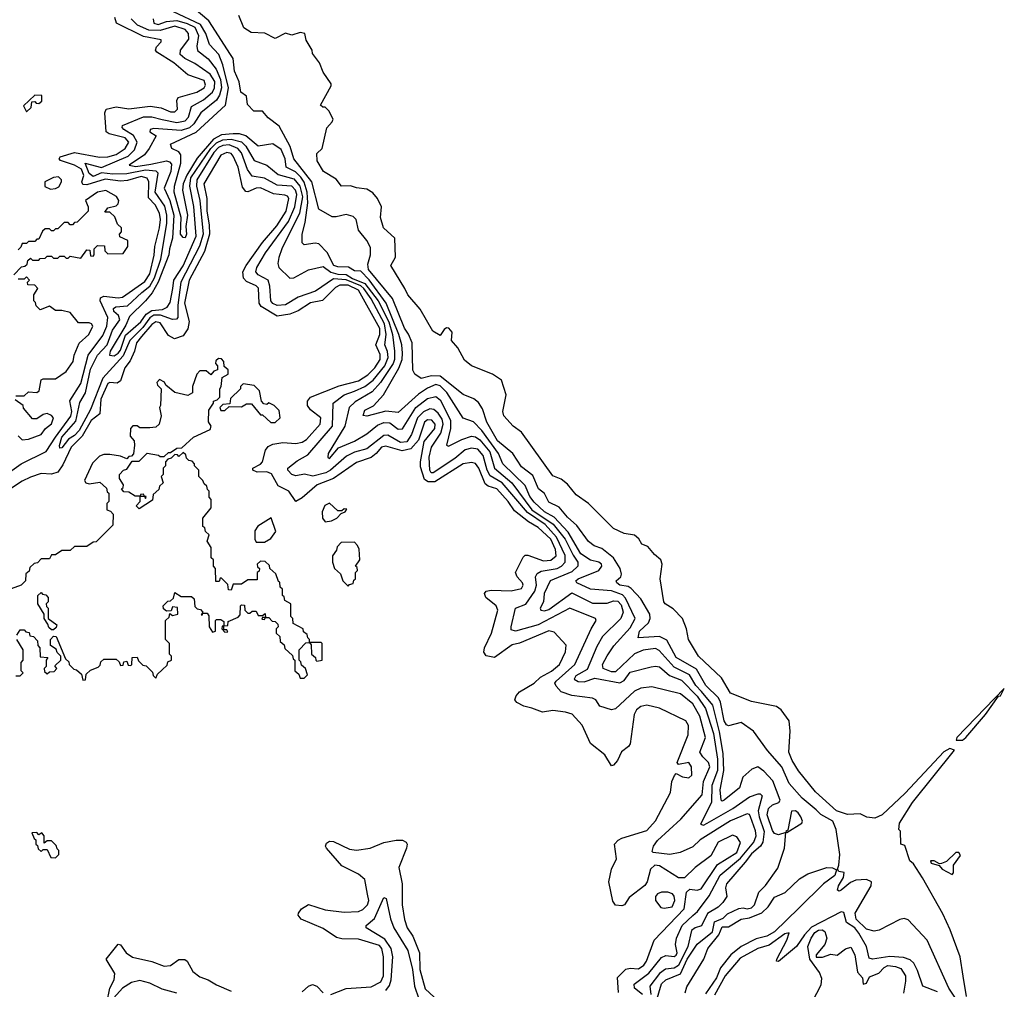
# Model space of a CAD drawing. Extents: x 2472589 to 2662339, y 701009 to 849030.
# Tile 277 of 406: x 2518503 to 2523215, y 822060 to 826701. Entities that reach past the tile are written whole.
import ezdxf

# ---------------------------------------------------------------- set-up
doc = ezdxf.new("R2010")
doc.units = 0

msp = doc.modelspace()

# ---------------------------------------------------------------- linework, layer by layer
at = {"layer": '0CON05XD'}
for points in [[(2521984.8, 822444.8), (2522005, 822450.4), (2522019.5, 822465), (2522040, 822525), (2522072.4, 822557.6), (2522130.7, 822639.3), (2522162.5, 822735), (2522170, 822810), (2522135, 822800), (2522115, 822805.8), (2522105, 822820), (2522079.5, 822895), (2522086.9, 822925), (2522105, 822942.5), (2522136.7, 822955), (2522142, 822965), (2522107.8, 823057.8), (2522064.7, 823104.7), (2522035, 823124.4), (2522006.4, 823113.6), (2521964.2, 823075), (2521948.1, 823025), (2521875, 822965.6), (2521865, 822960), (2521859.2, 822965), (2521855.2, 823015), (2521873, 823107), (2521868.9, 823188.9), (2521852.8, 823292.8), (2521820.5, 823420.5), (2521766, 823486), (2521738.4, 823515), (2521707.8, 823565), (2521635, 823602.1), (2521562.5, 823682.5), (2521545, 823690.6), (2521486.5, 823683.5), (2521445, 823666), (2521355, 823579.7), (2521335, 823580), (2521295.6, 823595), (2521292.3, 823615), (2521315, 823656.9), (2521345.8, 823704.2), (2521425, 823789.5), (2521448.9, 823835), (2521402.7, 823932.7), (2521388.4, 823948.4), (2521335, 823968.1), (2521235, 823974.7), (2521168.6, 824005), (2521164.3, 824015), (2521175, 824025.3), (2521275, 824064.5), (2521288.1, 824085), (2521286.9, 824095), (2521274.6, 824104.6), (2521235, 824114.1), (2521189.1, 824145), (2521127.5, 824247.5), (2521060.1, 824320.1), (2521015, 824345.6), (2520965, 824391.3), (2520945, 824418.8), (2520922.1, 824472.1), (2520815, 824575.4), (2520794, 824625), (2520715.4, 824735.4), (2520675, 824776.4), (2520625, 824794.2), (2520547, 824917), (2520515, 824948.6), (2520495, 824954.3), (2520455, 824938), (2520411.1, 824908.9), (2520315, 824821.2), (2520255, 824828), (2520165, 824803.8), (2520146, 824806), (2520155, 824832.2), (2520196.3, 824853.7), (2520243.8, 824905), (2520317.5, 825032.5), (2520332.7, 825075), (2520335.2, 825104.8), (2520331.2, 825145), (2520316.8, 825195), (2520257.4, 825345), (2520175, 825456.6), (2520135, 825496.9), (2520105, 825499.2), (2520075.9, 825515.9), (2520025, 825518), (2520005.6, 825525), (2519975, 825587.5), (2519935, 825628), (2519917.7, 825632.3), (2519865, 825623.8), (2519855, 825632.5), (2519854.5, 825675), (2519869.1, 825730.9), (2519881.7, 825825), (2519878.9, 825875), (2519864, 825924), (2519847.7, 825947.7), (2519823.6, 825973.6), (2519778.5, 825995), (2519773.4, 826035), (2519755, 826080.5), (2519715, 826107.8), (2519645, 826095.6), (2519585.4, 826145.4), (2519555, 826154.5), (2519524.8, 826155.2), (2519469.3, 826150.7), (2519431, 826129), (2519352.2, 826037.8), (2519302.6, 825957.4), (2519285.5, 825915), (2519282.1, 825885), (2519306.2, 825765), (2519298.7, 825711.3), (2519301.8, 825675), (2519295, 825657.5), (2519285, 825658.1), (2519272.3, 825675), (2519276.2, 825755), (2519241.6, 825875), (2519243.7, 825905), (2519274, 826015), (2519274.7, 826054.7), (2519265, 826068.9), (2519231.4, 826085), (2519224.4, 826105), (2519347.6, 826162.4), (2519487.5, 826292.5), (2519503, 826375), (2519475.5, 826485.5), (2519455.2, 826535), (2519411.7, 826581.7), (2519394.1, 826635), (2519368.5, 826678.5), (2519239.3, 826739.3)], [(2523036, 821936), (2522948.9, 822065), (2522845.6, 822295), (2522755, 822392), (2522735, 822398.8), (2522715, 822394), (2522616.3, 822343.7), (2522591.7, 822338.3), (2522555, 822348.4), (2522505.9, 822395), (2522501.7, 822425), (2522578.3, 822555), (2522579.1, 822575), (2522555, 822585.7), (2522505, 822582.9), (2522478.6, 822571.4), (2522435, 822534.5), (2522425, 822530), (2522416.2, 822535), (2522420.9, 822555), (2522445.5, 822595), (2522448.8, 822618.8), (2522423.2, 822623.2), (2522416, 822635), (2522423.8, 822655), (2522428.5, 822705), (2522410.9, 822825), (2522395, 822865.5), (2522337, 822897), (2522315, 822918.5), (2522248.2, 822975), (2522185, 823044.4), (2522149.6, 823125), (2522082.4, 823202.4), (2522015, 823296), (2521955, 823336.7), (2521895, 823320.9), (2521885, 823325.5), (2521874, 823345), (2521857.2, 823435), (2521847.4, 823455), (2521787.3, 823515), (2521742.6, 823592.6), (2521645, 823647.5), (2521600.5, 823730.5), (2521565, 823748.9), (2521462.7, 823742.7), (2521469.4, 823775), (2521512, 823815), (2521520.4, 823835), (2521519.2, 823855), (2521475, 823929.4), (2521428.8, 823978.8), (2521415, 823987.7), (2521375, 823994.8), (2521360, 824005), (2521356.9, 824015), (2521380, 824035), (2521383.4, 824046.6), (2521377.1, 824075), (2521345.5, 824125), (2521289.3, 824169.3), (2521252.4, 824182.4), (2521225, 824203.1), (2521170, 824280), (2521125, 824319.4), (2521085, 824368.5), (2521035, 824391.1), (2521015, 824432.5), (2520985.6, 824455), (2520959.4, 824519.4), (2520905, 824561.2), (2520862.9, 824625), (2520790, 824685), (2520738.8, 824775), (2520718.5, 824838.5), (2520699.1, 824869.1), (2520676.1, 824886.1), (2520625, 824906.5), (2520515, 824994.8), (2520474, 824996), (2520425, 824983.3), (2520394.3, 825004.3), (2520384.3, 825024.3), (2520380.8, 825155), (2520363.8, 825196.2), (2520345, 825224.3), (2520286.6, 825366.6), (2520171.6, 825505), (2520168.3, 825531.7), (2520181.8, 825575), (2520181.4, 825611.4), (2520165, 825644.2), (2520124.4, 825694.4), (2520112.5, 825745), (2520098.8, 825758.8), (2520065, 825769.5), (2520017, 825757), (2519998.3, 825758.3), (2519933.8, 825793.8), (2519901.1, 825925), (2519814.7, 826035), (2519796.7, 826095), (2519745, 826191.9), (2519692.2, 826232.2), (2519665, 826263.3), (2519623, 826263), (2519592.5, 826295), (2519588.8, 826335), (2519561.9, 826355), (2519554, 826404), (2519530.8, 826455), (2519525.3, 826515.3), (2519512.2, 826535), (2519408.8, 826695), (2519338.1, 826755)], [(2518673.6, 824703.6), (2518747.2, 824802.8), (2518752.6, 824825), (2518742.9, 824877.1), (2518795, 824959.5), (2518831, 825095), (2518901, 825189), (2518920.4, 825235), (2518925.2, 825275), (2518888.8, 825355), (2518889.4, 825370.6), (2518905, 825377.5), (2518975, 825369.8), (2518995, 825373.5), (2519102, 825448), (2519125.8, 825485), (2519145.9, 825574.1), (2519149.2, 825615), (2519172.6, 825705), (2519176.7, 825745), (2519172.8, 825775), (2519151.9, 825815), (2519119.2, 825849.2), (2519120.4, 825925), (2519112.9, 825942.9), (2519085, 825951.3), (2519019.1, 825930.9), (2518985, 825927.6), (2518912.1, 825937.9), (2518825, 825911.2), (2518805, 825913), (2518799.6, 825925), (2518809.8, 825955), (2518798.6, 825985), (2518765.5, 826005.5), (2518697.6, 826027.6), (2518691.2, 826035), (2518697.3, 826045), (2518765, 826065.2), (2518885, 826042.6), (2518924.8, 826044.8), (2518965, 826055.6), (2519008.2, 826085), (2519025.7, 826115), (2519008.2, 826135), (2518930.8, 826155), (2518917.1, 826165), (2518910.4, 826255), (2518917, 826273), (2518965, 826284.6), (2519025, 826275.3), (2519128.1, 826288.1), (2519179.6, 826279.6), (2519225, 826260), (2519245, 826259.6), (2519257.4, 826272.6), (2519254.4, 826315), (2519261.9, 826328.1), (2519351.4, 826355), (2519385, 826374.7), (2519392.6, 826387.4), (2519385, 826409.6), (2519307.7, 826437.7), (2519240.9, 826495), (2519160, 826545), (2519153.3, 826555), (2519158.3, 826571.7), (2519180, 826595), (2519180, 826605), (2519095, 826620.3), (2518965.7, 826685), (2518958.8, 826711.2)], [(2519087.2, 825395), (2519125, 825425.7), (2519148.5, 825465), (2519177.8, 825555), (2519207.8, 825725), (2519207.5, 825765), (2519198.2, 825808.2), (2519151.2, 825875), (2519165.9, 825965.9), (2519156, 825976), (2519105, 825980.3), (2519015, 825963), (2518948.3, 825961.7), (2518895, 825968.2), (2518855, 825950.8), (2518835, 825965.8), (2518815.7, 826014.3), (2518895, 825994), (2519021.8, 826048.2), (2519051.9, 826078.1), (2519064.5, 826115), (2519047.3, 826147.3), (2519000.9, 826175), (2518993.5, 826185), (2518994.6, 826195.4), (2519095, 826236.2), (2519135.6, 826235.6), (2519184.1, 826224.1), (2519255, 826209.2), (2519295, 826217.7), (2519311.2, 826235), (2519324.6, 826285), (2519383, 826317), (2519424.9, 826355.1), (2519435.2, 826375), (2519436.1, 826406.1), (2519415, 826441), (2519341.1, 826491.1), (2519292.7, 826515), (2519270.9, 826535), (2519272.7, 826555), (2519311.9, 826608.1), (2519310.2, 826635), (2519295.4, 826655), (2519245, 826670.3), (2519175, 826650), (2519121.4, 826651.4), (2519067.2, 826675), (2519036.2, 826705)], [(2519141.9, 826705), (2519144.6, 826685), (2519165, 826678.3), (2519205, 826692.3), (2519255, 826697), (2519305, 826683.2), (2519340.8, 826665), (2519358.3, 826625), (2519350.9, 826575), (2519354.3, 826554.3), (2519404.4, 826514.4), (2519443.8, 826463.8), (2519463.2, 826415), (2519468.8, 826375), (2519459.9, 826340.1), (2519445, 826315.4), (2519369.3, 826255), (2519336.5, 826203.5), (2519315.7, 826184.3), (2519275, 826170.4), (2519145, 826180), (2519126.7, 826175), (2519125, 826163.8), (2519155.7, 826145), (2519122.1, 826085), (2519099.6, 826055), (2519027.5, 826005), (2519058.1, 825998.1), (2519130.4, 826009.6), (2519205, 826025.2), (2519220.5, 826020.5), (2519229, 826009), (2519226.7, 825975), (2519194.3, 825895), (2519222, 825835), (2519240.5, 825765), (2519234.8, 825655), (2519219.2, 825605), (2519216.7, 825575), (2519165.8, 825444.2), (2519136.5, 825393.5), (2519105.3, 825355), (2519029.2, 825280.8), (2519011.3, 825238.7), (2518936.7, 825115), (2518932, 825095), (2518955, 825092.2), (2518975, 825105.8), (2518985, 825119.1), (2519008.6, 825191.4), (2519082.9, 825255), (2519108.9, 825291.1), (2519135, 825308.5), (2519186.5, 825313.5), (2519209.2, 825325), (2519222.6, 825347.4), (2519236.1, 825415), (2519240.4, 825455), (2519285, 825522.5), (2519347.6, 825665), (2519337.1, 825807.1), (2519317, 825905), (2519322.6, 825945), (2519416.9, 826085), (2519445, 826111.7), (2519475, 826125.9), (2519515, 826129.7), (2519565, 826116.1), (2519585.4, 826095.4), (2519625, 826026.8), (2519685.8, 826005), (2519739.9, 825959.9), (2519815, 825939.8), (2519844.1, 825904.1), (2519855.9, 825854.1), (2519842, 825775), (2519758, 825605), (2519743.3, 825563.3), (2519738.9, 825535), (2519743.1, 825515), (2519795, 825463.8), (2519815, 825466), (2519885, 825503.3), (2519955, 825519.5), (2519992.2, 825492.2), (2520025, 825482.8), (2520065, 825481.5), (2520095, 825461.9), (2520155, 825437.8), (2520218.9, 825355), (2520269.4, 825255), (2520287, 825195), (2520297.3, 825115), (2520297.1, 825075), (2520290.7, 825055), (2520229.3, 824965), (2520189.5, 824920.5), (2520108.7, 824871.3), (2520079.6, 824845), (2520059.4, 824755), (2519980, 824625), (2519977, 824607), (2519985, 824601.2), (2520028.9, 824651.1), (2520105, 824684), (2520165, 824719.6), (2520215, 824760.7), (2520245, 824772.6), (2520275, 824771.2), (2520315, 824741.2), (2520335, 824743.3), (2520399.2, 824845), (2520455, 824888.2), (2520495, 824897.7), (2520515, 824880.9), (2520564, 824785), (2520565.2, 824745), (2520546.2, 824665), (2520555, 824659.2), (2520618.1, 824691.9), (2520665, 824707.8), (2520685, 824704.2), (2520705, 824690.2), (2520752.7, 824632.7), (2520775.2, 824555.2), (2520857.8, 824485), (2520954.4, 824354.4), (2521056.3, 824286.3), (2521112.8, 824215), (2521151.4, 824138.6), (2521174.2, 824105), (2521174.6, 824085), (2521145, 824058.9), (2521041.2, 824015), (2521012.7, 823955), (2521009.2, 823915), (2520994.2, 823885), (2520996.7, 823875), (2521015, 823871.8), (2521035, 823878.7), (2521145, 823958), (2521245, 823908), (2521315, 823908.8), (2521345, 823919.3), (2521365, 823917.5), (2521381.1, 823901.1), (2521391.7, 823865), (2521380.4, 823835), (2521291.9, 823748.1), (2521265, 823701.4), (2521218.9, 823591.1), (2521165, 823560.8), (2521156.7, 823545), (2521175, 823533.6), (2521205, 823531.1), (2521255, 823550), (2521375, 823527.3), (2521395, 823538.5), (2521425, 823578.5), (2521525, 823603.5)], [(2521541.1, 824141.1), (2521508.8, 824178.8), (2521480.5, 824190.5), (2521465.8, 824215.8), (2521445, 824233.8), (2521395, 824241.2), (2521345, 824266), (2521225, 824386), (2521166.8, 824426.8), (2521125, 824477.5), (2521095, 824501.4), (2521055, 824518), (2520905, 824727.5), (2520865, 824756.2), (2520820, 824805), (2520815.8, 824825.8), (2520830.6, 824905), (2520808, 824975), (2520765, 825004), (2520665, 825043.8), (2520631.7, 825071.7), (2520600.5, 825130.5), (2520570, 825165), (2520572, 825205), (2520556.7, 825225), (2520545, 825225.8), (2520535, 825218), (2520515, 825190), (2520480.3, 825210.3), (2520420, 825315), (2520360.8, 825385), (2520346, 825415), (2520279.2, 825525), (2520301.1, 825565), (2520298, 825655), (2520244.4, 825705), (2520230, 825755), (2520234.3, 825805), (2520215.4, 825845.4), (2520192.7, 825872.7), (2520165, 825890.6), (2520115, 825896), (2520085.8, 825905.8), (2520043.3, 825905), (2520017.9, 825937.9), (2519957.5, 825975), (2519926.2, 826025), (2519925, 826060), (2519950, 826085), (2519973, 826183), (2519998.3, 826211.7), (2520002.5, 826225), (2519982.5, 826265), (2519965, 826282.5), (2519953, 826283), (2519942.5, 826292.5), (2519993.3, 826385), (2519993.3, 826395), (2519955, 826450), (2519937.5, 826495), (2519905, 826540), (2519902.5, 826555), (2519873.6, 826603.6), (2519867.5, 826635), (2519845, 826640), (2519805, 826627.5), (2519775, 826636.7), (2519725, 826611.2), (2519676.4, 826636.4), (2519610.7, 826640.7), (2519575, 826662.5), (2519551.2, 826721.2)], [(2518535, 826260), (2518558.3, 826281.7), (2518561.7, 826308.3), (2518575, 826310), (2518581.7, 826301.7), (2518595, 826300), (2518608.3, 826311.7), (2518608.3, 826338.3), (2518575, 826340), (2518521.7, 826288.3), (2518535, 826260)], [(2521483.9, 822035), (2521444.6, 822065), (2521443.6, 822085), (2521513.5, 822136.6), (2521575, 822211.8), (2521595, 822221.9), (2521635, 822217.5), (2521645, 822223.1), (2521649.4, 822235), (2521642, 822275), (2521646.9, 822305), (2521673.9, 822366.1), (2521725, 822414.1), (2521747.4, 822432.6), (2521803.2, 822506.8), (2521855, 822606), (2521952.4, 822687.6), (2522015.7, 822765), (2522027, 822795), (2522025, 822818), (2522000.3, 822885), (2521995, 822896.5), (2521985, 822900.4), (2521905, 822865.8), (2521760, 822775), (2521725, 822742.5), (2521663.8, 822715), (2521615, 822704.6), (2521534.6, 822714.6), (2521529.5, 822719.5), (2521536.2, 822745), (2521555, 822772.7), (2521666.3, 822873.7), (2521768.8, 822991.2), (2521775.7, 823055), (2521805.8, 823125), (2521799.1, 823145), (2521772.2, 823172.2), (2521758.5, 823195), (2521784.5, 823265), (2521757.5, 823367.5), (2521725, 823426.2), (2521665, 823474.4), (2521528.6, 823508.6), (2521475, 823501.8), (2521445, 823487.5), (2521355, 823402.5), (2521335, 823397.5), (2521280, 823415), (2521260, 823445), (2521243.9, 823453.9), (2521145, 823466.7), (2521094.6, 823484.6), (2521070.4, 823510.4), (2521064.5, 823525), (2521069.6, 823535), (2521160.4, 823615), (2521237.5, 823785), (2521261.4, 823825), (2521258.8, 823835), (2521135, 823883.8), (2520984.7, 823804.7), (2520875, 823774.7), (2520855, 823780), (2520854.5, 823795), (2520876.2, 823883.8), (2520925.7, 823904.3), (2520968.6, 823965), (2520976.2, 823995), (2520971.8, 824035), (2520979.2, 824050.8), (2520998.1, 824061.9), (2521075, 824074.2), (2521095.4, 824085), (2521113.5, 824105), (2521113.5, 824136.5), (2521071.8, 824225), (2521018.4, 824285), (2520932.5, 824342.5), (2520812.7, 824485), (2520755, 824517.6), (2520739.5, 824545), (2520721.6, 824615), (2520695, 824644.7), (2520665, 824650), (2520635, 824642.8), (2520585, 824601.1), (2520482.2, 824532.2), (2520472.8, 824532.8), (2520465.4, 824545), (2520462.9, 824607.1), (2520473.9, 824655), (2520518.6, 824721.4), (2520529.8, 824765), (2520525, 824788.8), (2520505, 824818.2), (2520485, 824835.3), (2520465, 824839.3), (2520435, 824824.8), (2520407, 824795), (2520378.8, 824715), (2520355, 824681.2), (2520325, 824677), (2520265, 824712.8), (2520245, 824711.6), (2520165, 824647.8), (2520105, 824631), (2520067.6, 824612.4), (2519990.3, 824545), (2519967.5, 824532.5), (2519906.6, 824516.6), (2519866.3, 824526.3), (2519825, 824517.1), (2519804.7, 824524.7), (2519785.7, 824545), (2519786, 824555), (2519830.1, 824589.9), (2519881.5, 824618.5), (2520000.4, 824755), (2520003.7, 824866.3), (2520055.2, 824904.8), (2520105, 824923.5), (2520155, 824944.8), (2520195, 824976.1), (2520249.8, 825045), (2520265.8, 825085), (2520263.2, 825113.2), (2520250.8, 825145), (2520256.3, 825193.7), (2520248.5, 825245), (2520184.8, 825365), (2520150.4, 825415), (2520135, 825427), (2520065, 825456.7), (2520005, 825460.2), (2519918.3, 825401.7), (2519835, 825373.8), (2519775, 825336.2), (2519735, 825332.9), (2519715, 825342.5), (2519705, 825356.2), (2519700.3, 825425), (2519692.1, 825455), (2519645, 825479.5), (2519633.8, 825495), (2519638.5, 825515), (2519679.7, 825585), (2519789.4, 825735), (2519820.4, 825805), (2519828.6, 825865), (2519822.9, 825885), (2519805, 825904.8), (2519735, 825909.3), (2519675, 825943.3), (2519615, 825951.5), (2519593.9, 825983.9), (2519565, 826063.6), (2519547.4, 826085), (2519505, 826102.4), (2519475, 826099.3), (2519455, 826088.8), (2519431.3, 826065), (2519350, 825935), (2519348.7, 825905), (2519365.5, 825835), (2519380.6, 825675), (2519363.1, 825616.9), (2519274.1, 825445), (2519259.2, 825335), (2519260, 825275), (2519252.9, 825267.1), (2519235, 825265.4), (2519177.1, 825287.1), (2519145, 825287.4), (2519125, 825273.8), (2519092.6, 825227.4), (2519030.3, 825165), (2518997.9, 825092.1), (2518900.5, 824985), (2518842.4, 824835), (2518787.7, 824735), (2518765, 824711.6), (2518736.2, 824693.8), (2518705, 824652.2), (2518695, 824650), (2518693.5, 824663.5), (2518705, 824703.2), (2518771, 824779), (2518791, 824869), (2518818.3, 824915), (2518841.4, 825028.6), (2518874.6, 825095.4), (2518921.7, 825145), (2518947.8, 825215), (2518981.6, 825265), (2518976.5, 825285), (2518954.2, 825305), (2518951.5, 825318.5), (2518963.7, 825326.3), (2519018.5, 825331.5), (2519087.2, 825395)], [(2521369.4, 822045), (2521363.1, 822116.9), (2521404, 822156), (2521425, 822161.2), (2521465, 822158.5), (2521490, 822175), (2521502.5, 822195), (2521538.6, 822295), (2521682.2, 822445), (2521694.7, 822525.3), (2521709.7, 822539.7), (2521745, 822534), (2521765, 822541.2), (2521841.8, 822658.2), (2521935, 822714.7), (2521953, 822763), (2521935, 822790), (2521915, 822797.5), (2521846, 822765), (2521811.1, 822698.9), (2521735, 822642.9), (2521685, 822593.1), (2521655, 822592.9), (2521565, 822651.1), (2521542, 822655), (2521522, 822635), (2521505.5, 822574.5), (2521495, 822556.7), (2521420, 822500), (2521397.5, 822465), (2521385, 822460), (2521355, 822462.5), (2521342.3, 822482.3), (2521322, 822575), (2521335.7, 822635), (2521359.4, 822685), (2521350, 822755), (2521366.4, 822773.6), (2521385, 822783.1), (2521505, 822819.5), (2521545.8, 822865.8), (2521617.3, 823002.7), (2521624, 823055), (2521635.9, 823084.1), (2521645, 823093.3), (2521675, 823076.9), (2521705, 823072.5), (2521719.2, 823085), (2521717.5, 823125), (2521705.7, 823145), (2521655, 823136.2), (2521649.2, 823145), (2521702.4, 823277.6), (2521703.1, 823323.1), (2521691.4, 823345), (2521565, 823405.5), (2521505, 823420.4), (2521475, 823414.4), (2521455, 823398.1), (2521443.1, 823375), (2521423.8, 823235), (2521417, 823223), (2521383.5, 823196.5), (2521363.3, 823155), (2521345, 823133.3), (2521335, 823130), (2521303, 823183), (2521235, 823236.7), (2521194.2, 823325), (2521146.5, 823376.5), (2521115, 823386.9), (2521055, 823394.4), (2521005, 823386), (2520954.2, 823405.8), (2520915, 823415.7), (2520882.1, 823432.1), (2520872.5, 823445), (2520878.6, 823465), (2520895.4, 823484.6), (2520964.3, 823525), (2520995.7, 823554.3), (2521047.4, 823582.6), (2521086.9, 823615), (2521115.4, 823675), (2521118.1, 823708.1), (2521060, 823770), (2521035.5, 823775.5), (2520895, 823717.6), (2520860.4, 823709.6), (2520775, 823648), (2520735, 823655.8), (2520723.8, 823673.8), (2520727.1, 823695), (2520760.4, 823765), (2520791.5, 823875), (2520783.3, 823895), (2520733.8, 823935), (2520726.7, 823955), (2520735, 823966.2), (2520759.2, 823970.8), (2520855, 823968), (2520905, 823979.2), (2520913.1, 823995), (2520909.5, 824005), (2520884.4, 824035), (2520875.6, 824055.6), (2520911.8, 824128.2), (2520922.5, 824137.5), (2520935, 824137.9), (2521010.5, 824110.5), (2521045.6, 824114.4), (2521070.6, 824135), (2521067.1, 824165), (2521045, 824213.9), (2520985, 824270), (2520937.2, 824297.2), (2520870.5, 824350.5), (2520841.1, 824395), (2520786.1, 824456.1), (2520745, 824468.8), (2520729.8, 824479.8), (2520700.5, 824555), (2520685, 824576.2), (2520665, 824582.3), (2520625, 824574.7), (2520490.1, 824489.9), (2520458.5, 824488.5), (2520440.9, 824500.9), (2520421.6, 824561.6), (2520421.2, 824585), (2520438.6, 824681.4), (2520488.9, 824745), (2520491.2, 824765), (2520475, 824784.6), (2520455, 824785.8), (2520440.9, 824775), (2520411.3, 824688.7), (2520375, 824647.4), (2520332.9, 824637.1), (2520255, 824660.3), (2520234.7, 824655), (2520208.8, 824625), (2520184.8, 824605.2), (2520115, 824582), (2520005, 824505.7), (2519927.1, 824475), (2519855, 824412.7), (2519825, 824395.7), (2519790.9, 824445), (2519739.6, 824469.6), (2519708, 824528), (2519685, 824536.4), (2519640, 824535), (2519618.1, 824545), (2519618, 824555), (2519655, 824573.2), (2519665.2, 824584.8), (2519679.2, 824640.8), (2519692, 824658), (2519715, 824668.8), (2519762.9, 824677.1), (2519825, 824673.1), (2519855, 824678.6), (2519875, 824692.3), (2519940.8, 824765), (2519944.6, 824795), (2519894.2, 824834.2), (2519881.1, 824855), (2519880, 824875), (2519895.4, 824894.6), (2520031.1, 824948.9), (2520125, 824972.6), (2520169.5, 825000.5), (2520203.3, 825035), (2520227.5, 825075), (2520228.2, 825098.2), (2520207.4, 825145), (2520226.3, 825195), (2520227, 825223), (2520125, 825405.9), (2520075, 825430), (2520035, 825430), (2520015, 825418.8), (2519952.6, 825357.4), (2519895, 825345.2), (2519835, 825308.1), (2519795, 825291.8), (2519735, 825282.8), (2519657.9, 825327.9), (2519649.2, 825345), (2519646.2, 825416.2), (2519635, 825427.5), (2519588.1, 825448.1), (2519573.8, 825463.8), (2519570.9, 825495), (2519586.8, 825525), (2519665.2, 825635), (2519733.2, 825715), (2519778.9, 825785), (2519790.3, 825845), (2519785, 825856.4), (2519771.2, 825861.2), (2519717.4, 825867.4), (2519655, 825896.9), (2519635, 825894.7), (2519595, 825876.9), (2519585, 825879.1), (2519569.5, 825899.5), (2519547.8, 825995), (2519525, 826048.2), (2519515, 826060), (2519495, 826066.2), (2519465, 826052.8), (2519383.6, 825915), (2519397.8, 825845), (2519397.9, 825785), (2519409.9, 825719.9), (2519411, 825675), (2519387.9, 825592.1), (2519314.1, 825455), (2519292.4, 825345), (2519314.1, 825255.9), (2519308.3, 825221.7), (2519285, 825188.6), (2519243.4, 825173.4), (2519215, 825190), (2519175, 825249.6), (2519155, 825255.2), (2519135, 825242.9), (2519085.8, 825184.2), (2519062.5, 825155), (2519052.7, 825115), (2519031.3, 825068.7), (2519006.9, 825035), (2518985, 824972.5), (2518969.2, 824960.8), (2518935, 824964.6), (2518925, 824959.2), (2518891.5, 824885), (2518885.8, 824814.2), (2518845, 824783.3), (2518802.4, 824707.6), (2518749.1, 824655), (2518709.7, 824570.3), (2518685.3, 824534.7), (2518655, 824525.4), (2518605, 824528.8), (2518555, 824511.1), (2518515, 824492.3), (2518420.1, 824429.9)], [(2518650.7, 825890.7), (2518675, 825893.3), (2518689.5, 825900.5), (2518703.3, 825925), (2518702.5, 825935), (2518688.3, 825948.3), (2518665, 825946.2), (2518622.5, 825925), (2518623.3, 825903.3), (2518650.7, 825890.7)], [(2518475, 825480), (2518511.7, 825518.3), (2518528.3, 825521.7), (2518538.3, 825531.7), (2518541.7, 825548.3), (2518555, 825560), (2518565, 825550), (2518595, 825550), (2518601.7, 825558.3), (2518625, 825560), (2518635, 825570), (2518655, 825570), (2518665, 825560), (2518685, 825560), (2518695, 825570), (2518715, 825570), (2518725, 825560), (2518735, 825560), (2518745, 825570), (2518795, 825560), (2518825, 825600), (2518838.3, 825598.3), (2518841.7, 825571.7), (2518855, 825570), (2518860, 825575), (2518860, 825605), (2518875, 825620), (2518908.3, 825618.3), (2518910, 825595), (2518925, 825580), (2518998.3, 825581.7), (2519020, 825615), (2519020, 825645), (2518981.7, 825661.7), (2518980, 825675), (2518990, 825685), (2518990, 825705), (2518971.7, 825721.7), (2518958.3, 825758.3), (2518935, 825780), (2518910, 825780), (2518925, 825800), (2518965, 825810), (2518975, 825820), (2518976.7, 825835), (2518966.7, 825855), (2518915, 825883.3), (2518875, 825876.2), (2518817.5, 825835), (2518830, 825805), (2518830, 825785), (2518778.3, 825731.7), (2518765, 825730), (2518755, 825720), (2518745, 825720), (2518735, 825730), (2518715, 825730), (2518685, 825700), (2518675, 825700), (2518665, 825690), (2518655, 825690), (2518645, 825700), (2518625, 825700), (2518611.7, 825688.3), (2518595, 825650), (2518585, 825650), (2518575, 825640), (2518545, 825640), (2518535, 825630), (2518515, 825630), (2518508.3, 825611.7), (2518495, 825600)], [(2518485, 824900), (2518525, 824900), (2518545, 824920), (2518585, 824917.5), (2518596.7, 824925), (2518605, 824977.5), (2518615, 824982.5), (2518675, 824982), (2518725, 825017.5), (2518758.8, 825065), (2518763.8, 825095), (2518787.9, 825152.1), (2518834, 825195), (2518853.6, 825233.6), (2518845.9, 825245.9), (2518835, 825250), (2518785, 825250), (2518745, 825300), (2518705, 825310), (2518675, 825310), (2518645, 825330), (2518601.7, 825311.7), (2518581.7, 825331.7), (2518578.3, 825348.3), (2518570, 825355), (2518570, 825385), (2518590, 825415), (2518575, 825430), (2518541.7, 825431.7), (2518540, 825445), (2518550, 825455), (2518535, 825470), (2518525, 825460), (2518495, 825460)], [(2518490, 823755), (2518505, 823780), (2518525, 823780), (2518531.7, 823771.7), (2518548.3, 823768.3), (2518551.7, 823751.7), (2518568.3, 823748.3), (2518588.3, 823728.3), (2518590, 823705), (2518600, 823695), (2518601.7, 823651.7), (2518638.3, 823648.3), (2518630, 823635), (2518630, 823605), (2518620, 823595), (2518621.7, 823581.7), (2518635, 823570), (2518645, 823580), (2518668.3, 823581.7), (2518680, 823595), (2518671.7, 823608.3), (2518700, 823635), (2518700, 823655), (2518681.7, 823671.7), (2518678.3, 823688.3), (2518650, 823705), (2518650, 823735), (2518665, 823750), (2518678.3, 823748.3), (2518721.7, 823641.7), (2518738.3, 823628.3), (2518740, 823615), (2518761.7, 823591.7), (2518775, 823590), (2518798.3, 823568.3), (2518805, 823540), (2518818.3, 823541.7), (2518821.7, 823568.3), (2518841.7, 823588.3), (2518878.3, 823601.7), (2518888.3, 823611.7), (2518891.7, 823628.3), (2518905, 823640), (2518965, 823640), (2518978.3, 823628.3), (2518985, 823610), (2518998.3, 823611.7), (2519001.7, 823628.3), (2519015, 823630), (2519021.7, 823611.7), (2519035, 823610), (2519040, 823615), (2519041.7, 823648.3), (2519065, 823650), (2519071.7, 823631.7), (2519091.7, 823611.7), (2519108.3, 823608.3), (2519138.3, 823578.3), (2519141.7, 823561.7), (2519155, 823550), (2519161.7, 823568.3), (2519185, 823590), (2519208.3, 823611.7), (2519211.7, 823628.3), (2519230, 823635), (2519230, 823655), (2519220, 823665), (2519220, 823715), (2519200, 823735), (2519200, 823825), (2519218.3, 823841.7), (2519221.7, 823858.3), (2519235, 823850), (2519260, 823855), (2519258.3, 823888.3), (2519235, 823890), (2519228.3, 823871.7), (2519205, 823870), (2519191.7, 823881.7), (2519190, 823895), (2519211.7, 823918.3), (2519225, 823920), (2519238.3, 823931.7), (2519245, 823960), (2519275, 823940), (2519325, 823940), (2519338.3, 823928.3), (2519341.7, 823891.7), (2519351.7, 823881.7), (2519368.3, 823878.3), (2519380, 823865), (2519371.7, 823851.7), (2519378.3, 823851.7), (2519380, 823860), (2519400, 823860), (2519408.3, 823848.3), (2519410, 823795), (2519425, 823770), (2519440, 823775), (2519440, 823825), (2519445, 823830), (2519465, 823830), (2519480, 823820), (2519480, 823800), (2519471.7, 823798.3), (2519470, 823785), (2519485, 823770), (2519498.3, 823771.7), (2519495, 823780), (2519480, 823780), (2519480, 823800), (2519498.3, 823801.7), (2519500, 823820), (2519548.3, 823841.7), (2519558.3, 823851.7), (2519560, 823895), (2519565, 823900), (2519578.3, 823898.3), (2519580, 823875), (2519595, 823860), (2519605, 823860), (2519615, 823870), (2519635, 823870), (2519645, 823850), (2519665, 823850), (2519678.3, 823858.3), (2519680, 823840), (2519665, 823840), (2519661.7, 823831.7), (2519675, 823830), (2519680, 823840), (2519695, 823840), (2519711.7, 823821.7), (2519725, 823820), (2519738.3, 823808.3), (2519740, 823795), (2519730, 823785), (2519730, 823765), (2519748.3, 823748.3), (2519750, 823725), (2519768.3, 823708.3), (2519771.7, 823691.7), (2519808.3, 823658.3), (2519811.7, 823641.7), (2519820, 823635), (2519820, 823585), (2519838.3, 823568.3), (2519845, 823550), (2519865, 823550), (2519880, 823565), (2519870, 823595), (2519851.7, 823611.7), (2519848.3, 823628.3), (2519840, 823635), (2519840, 823685), (2519871.7, 823718.3), (2519890, 823720), (2519898.3, 823708.3), (2519900, 823665), (2519918.3, 823648.3), (2519920, 823635), (2519925, 823630), (2519950, 823635), (2519950, 823715), (2519945, 823720), (2519890, 823720), (2519890, 823735), (2519881.7, 823741.7), (2519878.3, 823758.3), (2519861.7, 823771.7), (2519860, 823785), (2519811.7, 823811.7), (2519810, 823835), (2519800, 823845), (2519800, 823905), (2519771.7, 823921.7), (2519768.3, 823938.3), (2519760, 823945), (2519760, 823975), (2519750, 823985), (2519748.3, 824008.3), (2519741.7, 824011.7), (2519728.3, 824048.3), (2519700, 824075), (2519698.3, 824088.3), (2519678.3, 824108.3), (2519655, 824110), (2519640, 824095), (2519641.7, 824081.7), (2519650, 824075), (2519648.3, 824061.7), (2519640, 824055), (2519640, 824020), (2519595, 824020), (2519565, 824000), (2519525, 824000), (2519515, 823970), (2519501.7, 823971.7), (2519498.3, 823998.3), (2519468.3, 824028.3), (2519461.7, 824028.3), (2519458.3, 824011.7), (2519441.7, 824011.7), (2519440, 824075), (2519430, 824085), (2519430, 824115), (2519420, 824125), (2519420, 824175), (2519400, 824205), (2519410, 824235), (2519391.7, 824251.7), (2519388.3, 824268.3), (2519380, 824275), (2519380, 824315), (2519420, 824365), (2519420, 824405), (2519410, 824415), (2519410, 824445), (2519401.7, 824451.7), (2519398.3, 824468.3), (2519385, 824480), (2519380, 824495), (2519360, 824515), (2519360, 824545), (2519340, 824565), (2519340, 824575), (2519328.3, 824588.3), (2519311.7, 824591.7), (2519301.7, 824601.7), (2519298.3, 824618.3), (2519285, 824630), (2519265, 824610), (2519258.3, 824618.3), (2519245, 824620), (2519228.3, 824601.7), (2519211.7, 824598.3), (2519200, 824585), (2519200, 824565), (2519190, 824555), (2519190, 824525), (2519180, 824515), (2519190, 824485), (2519171.7, 824468.3), (2519168.3, 824451.7), (2519141.7, 824428.3), (2519138.3, 824401.7), (2519075, 824360), (2519060, 824375), (2519080, 824395), (2519080, 824420), (2519100, 824420), (2519105, 824410), (2519108.3, 824418.3), (2519100, 824420), (2519095, 824430), (2519081.7, 824428.3), (2519080, 824420), (2519055, 824420), (2519025, 824440), (2519001.7, 824441.7), (2518990, 824455), (2518998.3, 824461.7), (2519000, 824475), (2518980, 824505), (2518980, 824525), (2519000, 824545), (2519015, 824550), (2519041.7, 824588.3), (2519075, 824587.5), (2519113, 824627), (2519167, 824617), (2519175, 824610), (2519195, 824610), (2519215, 824630), (2519225, 824630), (2519255, 824650), (2519278.3, 824651.7), (2519335, 824702.5), (2519415, 824740), (2519418.8, 824755), (2519407, 824777), (2519408.3, 824831.7), (2519430, 824865), (2519430, 824875), (2519448.3, 824881.7), (2519460, 824895), (2519460, 824935), (2519467.5, 824945), (2519471.7, 824988.3), (2519500, 825005), (2519500, 825025), (2519481.7, 825041.7), (2519480, 825065), (2519468.3, 825078.3), (2519455, 825080), (2519441.7, 825068.3), (2519440, 825055), (2519450, 825045), (2519450, 825025), (2519431.7, 825018.3), (2519418.3, 825001.7), (2519395, 825020), (2519365, 825020), (2519350, 825005), (2519330, 824945), (2519330, 824915), (2519307, 824903), (2519245, 824917.5), (2519201.7, 824951.7), (2519196.4, 824966.4), (2519171.7, 824978.3), (2519160, 824965), (2519161.7, 824951.7), (2519180, 824935), (2519177.5, 824855), (2519172.5, 824845), (2519180, 824805), (2519170, 824765), (2519155, 824750), (2519125, 824747.5), (2519078.3, 824748.3), (2519065, 824757.5), (2519045, 824757.5), (2519032.5, 824745), (2519031.7, 824708.3), (2519050, 824685), (2519052.5, 824665), (2519047, 824623), (2519038.3, 824611.7), (2519025, 824610), (2519015, 824600), (2518985, 824612.5), (2518935, 824620), (2518905, 824620), (2518885, 824612.5), (2518851.7, 824578.3), (2518812.5, 824495), (2518820, 824485), (2518835, 824480), (2518887, 824487), (2518918.3, 824458.3), (2518921.7, 824441.7), (2518930, 824435), (2518930, 824395), (2518920, 824385), (2518920, 824355), (2518938.3, 824348.3), (2518950, 824335), (2518948.3, 824281.7), (2518868.3, 824201.7), (2518855, 824200), (2518825, 824180), (2518765, 824180), (2518745, 824160), (2518705, 824160), (2518675, 824140), (2518655, 824140), (2518645, 824120), (2518605, 824120), (2518588.3, 824101.7), (2518571.7, 824098.3), (2518551.7, 824078.3), (2518548.3, 824061.7), (2518531.7, 824048.3), (2518530, 824015), (2518510, 823995), (2518445, 823970)], [(2519725, 824772.5), (2519750, 824795), (2519745, 824830), (2519720, 824855), (2519695, 824867.5), (2519685, 824860), (2519671.7, 824861.7), (2519660, 824875), (2519650, 824925), (2519625, 824950), (2519571.7, 824958.3), (2519560, 824945), (2519560, 824935), (2519511.7, 824888.3), (2519508.3, 824861.7), (2519475, 824860), (2519460, 824845), (2519465, 824830), (2519485, 824830), (2519505, 824850), (2519565, 824847.5), (2519588.3, 824861.7), (2519611.7, 824861.7), (2519655, 824810), (2519665, 824810), (2519705, 824773.3), (2519725, 824772.5)], [(2518495, 824710), (2518515, 824690), (2518545, 824693.3), (2518605, 824716.2), (2518625.7, 824744.3), (2518655, 824767.1), (2518664.4, 824795), (2518655, 824807.1), (2518635, 824815.7), (2518615, 824812), (2518585, 824790), (2518565, 824790), (2518521.7, 824841.7), (2518520, 824855), (2518481.7, 824881.7)], [(2518465, 824543.3), (2518509.4, 824575), (2518630, 824635), (2518673.6, 824703.6)], [(2519965, 824297.5), (2519995, 824302.5), (2520020, 824315), (2520041.7, 824338.3), (2520060, 824345), (2520068.3, 824358.3), (2520055, 824360), (2520045, 824350), (2520025, 824350), (2519985, 824387.5), (2519963.6, 824376.4), (2519950, 824345), (2519952.5, 824315), (2519965, 824297.5)], [(2519675, 824200), (2519705, 824217.5), (2519729.3, 824250.7), (2519707, 824317), (2519642.7, 824277.3), (2519628.8, 824255), (2519627.5, 824215), (2519635, 824200), (2519675, 824200)], [(2520075, 823990), (2520081.7, 823998.3), (2520098.3, 824001.7), (2520101.7, 824018.3), (2520110, 824025), (2520110, 824055), (2520120, 824065), (2520118.3, 824078.3), (2520110, 824085), (2520130, 824115), (2520127, 824167), (2520120, 824185), (2520105, 824200), (2520041.7, 824198.3), (2520021.7, 824178.3), (2520018.3, 824161.7), (2520000, 824135), (2520000, 824105), (2520010, 824075), (2520038.3, 824048.3), (2520050, 824015), (2520075, 823990)], [(2523034.6, 822025), (2523017.8, 822122.2), (2523004.3, 822215), (2522955.7, 822345), (2522921.2, 822421.2), (2522823.6, 822593.6), (2522780, 822660), (2522762.5, 822675), (2522738.3, 822748.3), (2522720, 822755), (2522717.5, 822817.5), (2522710, 822825), (2522713.3, 822855), (2522775, 822954.2), (2522977.1, 823205), (2522955, 823212.2), (2522925, 823196.4), (2522740.5, 822999.5), (2522630, 822895), (2522595, 822879.2), (2522556.4, 822883.6), (2522525, 822899.2), (2522465, 822896.2), (2522412.7, 822915), (2522311.1, 823005), (2522230.5, 823105), (2522199.5, 823155), (2522183.6, 823195), (2522190, 823295), (2522186.2, 823345), (2522147.7, 823397.7), (2522125, 823413.8), (2522005, 823437.8), (2521905, 823478), (2521860.8, 823550.8), (2521751.9, 823655), (2521704.4, 823734.4), (2521694, 823785), (2521674.4, 823834.4), (2521630.9, 823880.9), (2521591.2, 823905), (2521586, 823915), (2521567.5, 824025), (2521578, 824095), (2521572, 824115), (2521541.1, 824141.1)], [(2518665, 823780), (2518655, 823780), (2518641.7, 823791.7), (2518638.3, 823808.3), (2518620, 823835), (2518620, 823855), (2518590, 823905), (2518590, 823945), (2518605, 823960), (2518611.7, 823951.7), (2518628.3, 823948.3), (2518640, 823935), (2518640, 823915), (2518630, 823905), (2518631.7, 823891.7), (2518640, 823885), (2518640, 823835), (2518680, 823805), (2518678.3, 823791.7), (2518665, 823780)], [(2518485, 823560), (2518505, 823560), (2518520, 823575), (2518510, 823585), (2518510, 823625), (2518520, 823635), (2518520, 823685), (2518490, 823735)], [(2521525, 823603.5), (2521545, 823607.5), (2521565, 823603.3), (2521612.4, 823562.4), (2521669.5, 823539.5), (2521745, 823462.4), (2521784.6, 823404.6), (2521823.1, 823285), (2521842.3, 823162.3), (2521842.5, 823107.5), (2521814.8, 823035), (2521814, 822955), (2521760.5, 822850.5), (2521775, 822846.2), (2521793.3, 822855), (2521916.5, 822925), (2521995, 822981.6), (2522036.4, 822996.4), (2522046.2, 822996.2), (2522056.8, 822986.8), (2522037.6, 822915), (2522041.6, 822885), (2522065.1, 822815.1), (2522059.6, 822765), (2522048.8, 822745), (2522005, 822708.1), (2521975, 822669.2), (2521885.6, 822565), (2521881.4, 822545), (2521887.8, 822505), (2521868.2, 822475), (2521845, 822453.5), (2521795, 822423.3), (2521765.7, 822364.3), (2521735, 822354.6), (2521718.8, 822341.2), (2521701.2, 822265), (2521655, 822173.9), (2521635, 822161.5), (2521593.4, 822156.6), (2521565, 822136.4), (2521518.2, 822075), (2521523.9, 822035)], [(2523015, 823253.1), (2523031.4, 823265), (2523125.7, 823375), (2523187.5, 823462.5), (2523196.2, 823465), (2523215, 823500), (2522987.5, 823265), (2522985, 823253.1), (2523015, 823253.1)], [(2522175, 822810), (2522246, 822855), (2522248.8, 822865), (2522242, 822885), (2522228.8, 822905), (2522215, 822913.8), (2522197, 822913), (2522178.3, 822821.7), (2522170, 822815), (2522175, 822810)], [(2518675, 822690), (2518690, 822705), (2518690, 822725), (2518681.7, 822731.7), (2518678.3, 822748.3), (2518655, 822770), (2518635, 822770), (2518620, 822760), (2518620, 822795), (2518608.3, 822808.3), (2518595, 822800), (2518585, 822810), (2518561.7, 822808.3), (2518571.7, 822781.7), (2518580, 822775), (2518580, 822755), (2518588.3, 822748.3), (2518591.7, 822731.7), (2518605, 822720), (2518615, 822730), (2518635, 822730), (2518651.7, 822691.7), (2518675, 822690)], [(2519992.5, 822035), (2520065, 822063.2), (2520185, 822071.9), (2520231.8, 822095), (2520243.9, 822125), (2520244.3, 822215.7), (2520236.2, 822255), (2520225, 822270), (2520125, 822300.7), (2520045, 822301.9), (2520018.3, 822308.3), (2519955, 822351.5), (2519850, 822395), (2519836.2, 822415), (2519836.7, 822425), (2519851.2, 822445), (2519884.3, 822465.7), (2519965, 822441.2), (2520055, 822429.5), (2520125, 822432.2), (2520145, 822441.5), (2520167.3, 822465), (2520173.1, 822485), (2520168.2, 822515), (2520155, 822585.5), (2520125, 822610.7), (2520045, 822650.9), (2519972, 822735), (2519966.2, 822745), (2519971.2, 822758.8), (2519985, 822768.8), (2520005, 822767.1), (2520081.6, 822731.6), (2520115, 822726.2), (2520180, 822735), (2520245, 822762.3), (2520304.4, 822774.4), (2520335, 822774.4), (2520352, 822765), (2520356.9, 822755), (2520354.4, 822735), (2520316.9, 822643.1), (2520332.6, 822565), (2520333.8, 822465), (2520344.3, 822394.3), (2520356.9, 822355), (2520384.5, 822314.5), (2520415.8, 822235), (2520418.3, 822155), (2520443, 822063), (2520552, 821962)], [(2522965, 822610), (2522971.7, 822618.3), (2522972.5, 822655), (2523005, 822700), (2522997.5, 822715), (2522982.5, 822715), (2522938.8, 822671.2), (2522915, 822662.5), (2522905, 822660), (2522880, 822675), (2522862.5, 822675), (2522865, 822663.3), (2522902.5, 822652.5), (2522917.5, 822635), (2522965, 822610)], [(2521687.3, 822042.7), (2521695, 822071.2), (2521776.5, 822203.5), (2521795.6, 822255), (2521849.5, 822320.5), (2521865, 822359.3), (2521895, 822359.6), (2521955, 822396.1), (2521995, 822401.8), (2522054.1, 822425.9), (2522084.6, 822455), (2522115, 822501.3), (2522166.5, 822523.5), (2522235, 822589.6), (2522275, 822612.7), (2522365, 822642.4), (2522392.1, 822642.1), (2522411.7, 822631.7), (2522403.9, 822605), (2522349.4, 822565), (2522231.9, 822448.1), (2522115, 822335.9), (2522079.2, 822315), (2522028.2, 822301.8), (2521955.3, 822264.7), (2521905.7, 822224.3), (2521857.5, 822162.5), (2521838.2, 822115), (2521785, 822038.8)], [(2520255.5, 822054.5), (2520272.5, 822077.5), (2520280.6, 822105), (2520287.9, 822215), (2520280.8, 822255), (2520250.6, 822300.6), (2520161.2, 822355), (2520161.2, 822365), (2520201.4, 822398.6), (2520245, 822500), (2520256, 822495), (2520277.9, 822397.9), (2520293.8, 822355), (2520360.9, 822245), (2520382.2, 822155), (2520391.9, 822075), (2520412.8, 822015)], [(2521587.7, 822447.7), (2521625, 822454.2), (2521638.4, 822485), (2521635.3, 822505.3), (2521626.3, 822516.3), (2521605, 822525.5), (2521575, 822524.4), (2521555, 822516.4), (2521545.5, 822505), (2521545.4, 822485), (2521571.4, 822451.4), (2521587.7, 822447.7)], [(2521549.3, 822000.7), (2521575, 822086.4), (2521595.7, 822105), (2521665.8, 822134.2), (2521697, 822205), (2521744.6, 822275.4), (2521819, 822335), (2521827.5, 822382.5), (2521869.4, 822400.6), (2521889.5, 822420.5), (2521945, 822447.1), (2521965, 822450), (2521984.8, 822444.8)], [(2522895, 822048.2), (2522825.8, 822075), (2522800.2, 822150.2), (2522781.4, 822185), (2522765, 822200.8), (2522732.3, 822212.3), (2522666.7, 822216.7), (2522585, 822204.4), (2522568.7, 822208.7), (2522555.5, 822265), (2522518.7, 822328.7), (2522499.8, 822355), (2522460.4, 822380.4), (2522447.8, 822427.8), (2522435, 822430.6), (2522292.3, 822357.7), (2522259, 822321), (2522221.2, 822265), (2522135, 822193.5), (2522124.3, 822194.3), (2522127.1, 822205), (2522174.4, 822295), (2522185, 822330), (2522165, 822325.6), (2522088.9, 822271.1), (2522035, 822256.1), (2521951.5, 822208.5), (2521879.2, 822125), (2521828.2, 822031.8)], [(2522278.6, 821965), (2522338.2, 822081.8), (2522342.5, 822112.5), (2522330.6, 822140.6), (2522284, 822205), (2522275.5, 822265.5), (2522290.5, 822305), (2522308.7, 822331.3), (2522325, 822343.3), (2522344, 822344), (2522356.4, 822336.4), (2522365.7, 822305), (2522356.2, 822273.8), (2522314, 822225), (2522315, 822213.3), (2522345, 822213.3), (2522385, 822228.9), (2522415, 822224), (2522455, 822253.8), (2522481.2, 822261.2), (2522499.6, 822225), (2522512.6, 822142.6), (2522535.7, 822115), (2522540, 822085), (2522555, 822090), (2522569.9, 822120.1), (2522615, 822136.7), (2522640, 822165), (2522656.8, 822173.2), (2522695, 822169.8), (2522719.2, 822159.2), (2522742.4, 822125), (2522741.7, 822098.3), (2522731.9, 822041.9)], [(2518920, 821995), (2518934, 822066), (2518954.4, 822105), (2518958.5, 822135), (2518917.5, 822205), (2518975, 822276.7), (2518985, 822273.3), (2519012.5, 822235), (2519043.6, 822213.6), (2519135, 822192.7), (2519195, 822170.8), (2519225, 822174.5), (2519265, 822202.7), (2519292.5, 822202.5), (2519305, 822194), (2519331.5, 822145), (2519365, 822119), (2519405, 822105.7), (2519445, 822081.1), (2519515, 822051.6)], [(2519255, 822042.2), (2519185, 822060), (2519125, 822089.1), (2519078.2, 822101.8), (2519037.6, 822092.4), (2518994.7, 822065.3), (2518925, 821986.7)], [(2519855, 822048.7), (2519885, 822074.5), (2519905, 822082.5), (2519925, 822075.5), (2519955, 822043.2)]]:
    msp.add_lwpolyline(points, dxfattribs=at)

doc.saveas('drawing.dxf')
